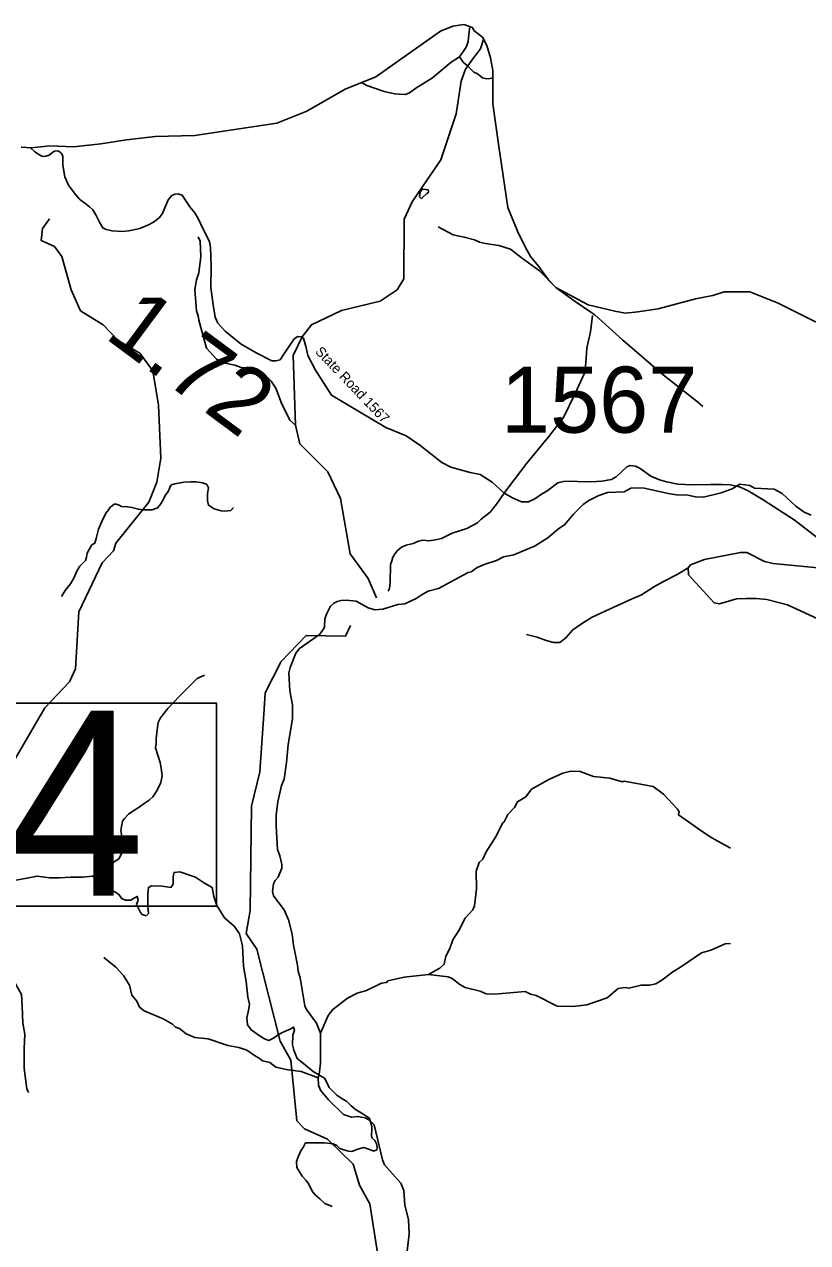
# Model space of a CAD drawing. Extents: x 1248224 to 1454986, y 825081 to 985870.
# Drawn here: x 1312944 to 1318874, y 953644 to 962868 of the extents above; entities that cross this region are included whole.
import ezdxf

# ---------------------------------------------------------------- set-up
doc = ezdxf.new("R2010")
doc.units = 0
for name, color, linetype in [('Exist Boundary Political CountyLine', 7, 'Continuous'), ('Exist Hydrographic Creek Single Shore', 7, 'Continuous'), ('Exist Hydrographic Misc Water Feature', 7, 'Continuous'), ('Exist Road Non-System Type 51', 7, 'Continuous'), ('Exist Road Secondary Mileage Hundredths English Label', 7, 'Continuous'), ('Exist Road Secondary Structure Standard Bridge Number Label', 7, 'Continuous'), ('Exist Road Secondary Type 41 Attributed', 7, 'Continuous'), ('Exist Road Secondary Type 51 Attributed', 7, 'Continuous'), ('Exist Road Secondary Type 51 Label', 7, 'Continuous'), ('Exist Road Secondary Type 51 Number Label', 7, 'Continuous')]:
    doc.layers.add(name, color=color, linetype=linetype)

msp = doc.modelspace()

# ---------------------------------------------------------------- linework, layer by layer
at = {"layer": 'Exist Boundary Political CountyLine'}
msp.add_lwpolyline([(1312919.7, 961937.8), (1312999, 961934.4), (1313136.2, 961948.2), (1313316.1, 961941.9), (1313521.8, 961962.7), (1313716.8, 961993.7), (1313933, 962019.9), (1314234.2, 962027.1), (1314855.9, 962121.1), (1315081.3, 962210.9), (1315373.7, 962376.4), (1315604.2, 962471.7), (1316093.6, 962816.2), (1316187.9, 962855.4), (1316272.2, 962868), (1316336.2, 962843.1), (1316347.3, 962822.2), (1316411.8, 962770.9), (1316444.9, 962708.3), (1316473.5, 962613.8), (1316491.4, 962519.1), (1316491.7, 962265.4), (1316535.8, 961944.1), (1316566.8, 961738.8), (1316604.2, 961480.7), (1316676.9, 961302.7), (1316732.3, 961187.8), (1316776.4, 961109.6), (1316836.1, 961037), (1316912.4, 960933.1), (1316966.6, 960876.2), (1317212.7, 960744.7), (1317414.6, 960696.6), (1317494.3, 960682.6), (1317589.3, 960690.2), (1317742, 960714.9), (1318025.9, 960790.3), (1318157.5, 960814.6), (1318241.5, 960843), (1318437.1, 960842.3), (1318650.5, 960757.5), (1319219.4, 960474.3)], dxfattribs=at)
at = {"layer": 'Exist Hydrographic Creek Single Shore'}
msp.add_lwpolyline([(1315625.5, 953519.2), (1315560.5, 953937.5), (1315480.5, 954080.3), (1315434.5, 954238.8), (1315238.5, 954426.6), (1315064.5, 954505.5), (1315007.5, 954565.7), (1314960.5, 955026.3), (1314880.4, 955169.1), (1314704.4, 955865.4), (1314624.4, 955985.1), (1314653.4, 956158.6), (1314663.4, 956949.6), (1314727.5, 957207.6), (1314758.3, 957682.5)], dxfattribs=at)
at = {"layer": 'Exist Hydrographic Misc Water Feature'}
for points in [[(1315611.2, 958526.9), (1315547.2, 958672.7), (1315410.1, 958859.3), (1315336.2, 959277.7), (1315241.2, 959479.9), (1315029.2, 959690.9), (1314996.1, 959833.6), (1314978.2, 960361.7), (1315048.1, 960501.5), (1315117.1, 960592), (1315345.1, 960702.4), (1315638.2, 960772), (1315765.2, 960858.1), (1315817.2, 960942.4), (1315819.1, 961392.1), (1315881.1, 961525.5), (1316096.1, 961842.9), (1316213.1, 962191.8), (1316252.1, 962438.9), (1316282.9, 962528.6), (1316339.7, 962607.1), (1316397.8, 962682), (1316421.3, 962752.9)], [(1315946.9, 961548.8), (1315952.9, 961551.1), (1315989.8, 961588.1), (1315999.9, 961593.7), (1316004.2, 961605.9), (1316000.4, 961615.8), (1315960.5, 961620.7), (1315939.9, 961597.3), (1315935.1, 961561.3), (1315946.9, 961548.8)], [(1313960.1, 959984.9), (1313916.1, 960245.1), (1313819.1, 960378.3), (1313655.1, 960473.6), (1313541.1, 960594.1), (1313368.1, 960699.3), (1313297.1, 960858.3), (1313227.1, 961109.3), (1313171.1, 961185.8), (1313072, 961230.5), (1313082.1, 961322.2), (1313134.1, 961396.6)], [(1314260.8, 961260.1), (1314276, 961227.7), (1314279.4, 961111.1), (1314264.4, 960985.8), (1314247.2, 960933.6), (1314233.4, 960860), (1314247.7, 960698.1), (1314260.9, 960661.7), (1314264.1, 960629.6), (1314323.2, 960417.5), (1314399.3, 960334), (1314450.7, 960304.9), (1314538.4, 960286.8), (1314585.9, 960269.5), (1314677.9, 960265.2), (1314709.7, 960256.2), (1314741.4, 960235.9), (1314811.8, 960166.4), (1314848.5, 960113.1), (1314889.9, 959999.9), (1314953, 959870.5), (1314996.1, 959833.6)], [(1312794.1, 957168.5), (1313098.1, 957694.2), (1313286.1, 957890.7), (1313330.1, 957988.4), (1313357.2, 958421.1), (1313532.2, 958791.9), (1313618.1, 958882.1), (1313636.1, 958940.8), (1313885.2, 959251), (1313947.1, 959400.8), (1313976.1, 959584.1), (1313960.1, 959984.9)], [(1318901.2, 959152), (1318847.6, 959173.7), (1318784.7, 959219.3), (1318680.8, 959315.8), (1318621.6, 959348.9), (1318471.7, 959356.9), (1318436.1, 959377.3), (1318360.3, 959387), (1318303.5, 959352), (1318218.6, 959320.1), (1318085.7, 959287.5), (1318025.8, 959291.1), (1317966.1, 959304.6), (1317882, 959306.3), (1317818.2, 959315.8), (1317627.1, 959358.2), (1317534.9, 959356), (1317486.2, 959327.4), (1317358.1, 959322.5), (1317293.5, 959300), (1317216.5, 959263.8), (1317175.8, 959232.6), (1317102, 959158.6), (1317034.2, 959077.9), (1316989.5, 959050.8), (1316907.7, 958980.3), (1316810.2, 958920.6), (1316650.6, 958850.8), (1316572.1, 958835.9), (1316517.5, 958809.2), (1316432.8, 958781.3), (1316372, 958754.6), (1316327.3, 958723.6), (1316303.1, 958716.6), (1316078.2, 958595.5), (1316001.7, 958575.7), (1315955, 958550.4), (1315910.3, 958521.8), (1315823.3, 958481.6), (1315771.1, 958474.5), (1315658.3, 958441.4), (1315596, 958434.6), (1315590.2, 958437.1)], [(1315590.2, 958437.1), (1315546.4, 958450.2), (1315455.5, 958499.7), (1315379.6, 958509.4), (1315343.6, 958506.8), (1315311.3, 958499.4), (1315287, 958485.8), (1315262.5, 958462.5), (1315233.2, 958407.3), (1315218.2, 958367.4), (1315216.9, 958307.5), (1315208.4, 958287.9), (1315179.4, 958248.4), (1315026.8, 958141.4), (1314998, 958106.7), (1314955.4, 957997.6), (1314946.5, 957957.5), (1314953.3, 957821.1), (1314974.9, 957716.5), (1314974.4, 957610.7), (1314941.9, 957415.1), (1314928.7, 957279.2), (1314909.7, 957153.9), (1314890.6, 957105.9), (1314863.8, 956982.5), (1314851.4, 956882.6), (1314849.4, 956796.5), (1314859.3, 956620.7), (1314878.2, 956571.9), (1314892.7, 956507.6), (1314892.1, 956479.7), (1314866.4, 956412), (1314843.9, 956387), (1314831.3, 956361.1), (1314821.9, 956302.9), (1314829.1, 956270.7), (1314910.7, 956164.9), (1314942.9, 956087.9), (1314972.5, 955979.1), (1314982.5, 955895.1), (1315013.1, 955745.9), (1315016, 955698.2), (1315030.8, 955649.5), (1315067.9, 955437.1), (1315079.4, 955408.9), (1315155, 955306.5), (1315185.2, 955229.5)], [(1314758.3, 957682.5), (1314766.4, 957807.6), (1314888.4, 958044.8), (1315076.5, 958241.3), (1315376.5, 958235.3), (1315412.4, 958316.6)], [(1318290.1, 956630.7), (1318149.8, 956709.9), (1318090.7, 956747.1), (1317897.6, 956882.3), (1317900.3, 956906.1), (1317888.7, 956926), (1317783.2, 957040.5), (1317704.6, 957098.7), (1317485.3, 957137.6), (1317469.2, 957133.8), (1317375.8, 957160.4), (1317252, 957173.5), (1317152.8, 957211.6), (1317080.7, 957213.1), (1317020.3, 957198.6), (1316915.1, 957151.5), (1316783.4, 957076.2), (1316740, 957018.8), (1316677.2, 956982.3), (1316656, 956939.2), (1316604.8, 956886.1), (1316575.5, 956830.8), (1316563.3, 956818.7), (1316516.8, 956720.4), (1316440.1, 956603.8), (1316414.8, 956548.4), (1316386.2, 956521.1), (1316364.7, 956457.5), (1316367.5, 956322.8), (1316352.6, 956195.1), (1316339.7, 956163.4), (1316280.3, 956101.4), (1316234, 956007.9), (1316188.4, 955937.4), (1316164.8, 955869.8), (1316135.4, 955812), (1316122.1, 955752.5), (1316089.3, 955721.1), (1316004.2, 955675.2)], [(1318289.3, 955908.4), (1318249.2, 955905.1), (1318141.9, 955857.3), (1318069.5, 955839), (1317910.9, 955728.9), (1317854.1, 955693.9), (1317770.5, 955630), (1317725.8, 955602.9), (1317677.5, 955592.4), (1317613.4, 955593.7), (1317520.8, 955570.1), (1317493, 955574.8), (1317440.8, 955567.6), (1317355.1, 955497.9), (1317201.7, 955443.6), (1317097.3, 955431.7), (1316977.4, 955434), (1316819.1, 955516.1), (1316775.2, 955525.2), (1316735.7, 955546.4), (1316503.1, 955525.7), (1316439.1, 955526.9), (1316395.4, 955548.3), (1316280.1, 955574.5), (1316240.5, 955597.4), (1316183.6, 955642.9), (1316151.8, 955655.8), (1316004.2, 955675.2)], [(1313545.4, 955804), (1313635.6, 955728.4), (1313694.3, 955667.3), (1313738.7, 955594.2), (1313756.8, 955517.5), (1313795.9, 955472.4), (1313814.8, 955427.7), (1313850.2, 955399.1), (1313994.9, 955339.6), (1314065.9, 955297.9), (1314089.4, 955275.3), (1314119.2, 955264.9), (1314168.3, 955225.3), (1314235.7, 955196.1), (1314335.6, 955185.8), (1314484.5, 955136.1), (1314568.2, 955122), (1314627.8, 955101.1), (1314686.9, 955059.8), (1314722.4, 955040.1), (1314746, 955020), (1314801.8, 955006.6), (1314849, 954973.6), (1314940.5, 954951.2), (1315040.4, 954939.4), (1315167.4, 954891.8)], [(1316004.2, 955675.2), (1315819.5, 955653.4), (1315696.8, 955626.4), (1315684.5, 955614.3), (1315648.3, 955607.6), (1315535, 955554.1), (1315462.4, 955533.4), (1315389.6, 955495.4), (1315279.4, 955408.2), (1315244.4, 955364.6), (1315185.2, 955229.5)], [(1315185.2, 955229.5), (1315185.9, 955003.8), (1315176, 954916.2), (1315167.4, 954891.8)], [(1315167.4, 954891.8), (1315172.1, 954835.8), (1315187.1, 954799.4), (1315245.5, 954726), (1315361, 954615.4), (1315420.5, 954593.6), (1315468.8, 954599.3), (1315524.6, 954589.9), (1315560.1, 954568.7), (1315591.3, 954536), (1315655.3, 954270.5), (1315670.5, 954234.1), (1315793.4, 954095.3), (1315816, 954038.2), (1315825.4, 953929.8), (1315852.8, 953817.6), (1315858.4, 953710.8), (1315841.3, 953579.8)]]:
    msp.add_lwpolyline(points, dxfattribs=at)
at = {"layer": 'Exist Road Non-System Type 51'}
for points in [[(1316237.3, 962623.4), (1316274, 962672), (1316287.7, 962695.6), (1316303.4, 962738.7), (1316309.3, 962791.7), (1316315.7, 962851.1)], [(1315497.2, 962427.4), (1315537.4, 962405.6), (1315668.7, 962360.5), (1315747.2, 962342.8), (1315782.4, 962338.9), (1315829.5, 962337), (1315860.9, 962350.7), (1315907.9, 962384), (1316033.4, 962462.5), (1316174.5, 962582.2), (1316237.3, 962623.4)], [(1316237.3, 962623.4), (1316266.2, 962581.8), (1316301.5, 962550.4), (1316346.6, 962507.2), (1316374, 962493.5), (1316413.2, 962464.1), (1316444.6, 962456.2), (1316470.1, 962458.2), (1316491.5, 962463.8)], [(1316078.1, 961334.8), (1316189.6, 961273.9), (1316274.1, 961257), (1316352.6, 961237.8), (1316388.9, 961219.8), (1316436.4, 961207.7), (1316537.4, 961192.7), (1316623.4, 961166.9), (1316705.1, 961102.4), (1316844.8, 961001.4), (1316966.6, 960876.2), (1317113.4, 960769.3), (1317231.6, 960689.8), (1317263.8, 960668.3), (1317263.8, 960668.3)], [(1317245.6, 960664.3), (1317230.3, 960538.9), (1317202.8, 960416.6), (1317193.7, 960303.5), (1317184.5, 960227), (1317114.2, 960074.1), (1317025.6, 959890.7), (1316915.6, 959746.9), (1316747.6, 959545.1), (1316604, 959355.6), (1316575.9, 959318.2)], [(1317263.8, 960668.3), (1317474.4, 960477), (1317779.6, 960214.8), (1318039.6, 960010.7), (1318079.5, 959973.9)], [(1313225.7, 958536.8), (1313253.1, 958581.9), (1313292.3, 958632.9), (1313319.8, 958680), (1313339.4, 958723.2), (1313364.9, 958766.3), (1313388.4, 958789.9), (1313408, 958807.5), (1313413.9, 958835), (1313419.8, 958864.4), (1313435.5, 958891.9), (1313455.1, 958927.2), (1313478.6, 958940.9), (1313488.4, 958974.3), (1313504.1, 959046.9), (1313533.5, 959109.7), (1313560.9, 959166.6), (1313582.5, 959196), (1313594.3, 959211.7), (1313609.9, 959223.4), (1313623.5, 959234.4), (1313639.2, 959236.4), (1313660.7, 959226.6), (1313678.4, 959218.7), (1313725.4, 959214.8), (1313758.8, 959210.9), (1313807.8, 959197.2), (1313847, 959191.3), (1313911.7, 959191.3), (1313952.9, 959207), (1313978.3, 959238.4), (1313999.9, 959277.6), (1314011.7, 959307), (1314027.4, 959322.7), (1314039.1, 959346.3), (1314047, 959369.8), (1314058.7, 959381.6), (1314084.2, 959389.4), (1314150.9, 959401.2), (1314203.8, 959405.1), (1314241.1, 959405.1), (1314294, 959397.3), (1314325.4, 959383.5), (1314337.1, 959358), (1314329.3, 959314.9), (1314329.3, 959259.9), (1314337.1, 959226.6), (1314382.2, 959201.1), (1314435.1, 959185.4), (1314460.6, 959183.4), (1314507.7, 959187.3), (1314526.2, 959209)], [(1316575.9, 959318.2), (1316518.6, 959234.4), (1316469.6, 959175.6), (1316402.9, 959120.6), (1316373.5, 959093.2), (1316293.1, 959050), (1316183.3, 959016.6), (1316102.9, 958975.4), (1316055.9, 958965.6), (1316008.8, 958957.8), (1315959.8, 958961.7), (1315928.5, 958955.8), (1315887.3, 958938.2), (1315834.4, 958924.4), (1315799.1, 958908.7), (1315769.7, 958883.2), (1315752.3, 958862.3), (1315734.7, 958834.9), (1315726.9, 958807.4), (1315717, 958778), (1315715.1, 958736.8), (1315713.1, 958681.9), (1315713.1, 958652.4), (1315711.2, 958617.1), (1315709.2, 958597.5), (1315697.4, 958575.9)], [(1319608.5, 958609.2), (1319563.9, 958609.2), (1319448.6, 958630.8), (1319271.5, 958696.1), (1319080.4, 958731.1), (1318926.6, 958756.7), (1318611.9, 958787), (1318546.7, 958801), (1318413.8, 958868.7), (1318364.9, 958868.7), (1318094.5, 958817.4), (1317988.5, 958775.7), (1317969.8, 958752.3), (1317972.2, 958701), (1318165.6, 958488.8), (1318207.5, 958479.5), (1318335.7, 958519.1), (1318408, 958521.4), (1318487.2, 958521.4), (1318564.1, 958514.5)], [(1317969.8, 958752.3), (1317885.3, 958702.4), (1317783.2, 958649.8), (1317715.2, 958612.6), (1317616.2, 958547.6), (1317545, 958519.7), (1317405.8, 958454.7), (1317241.8, 958380.4), (1317170.7, 958334), (1317096.4, 958284.4), (1317043.8, 958222.5), (1316997.4, 958188.4), (1316951, 958188.4), (1316895.3, 958203.9), (1316827.2, 958228.7), (1316746.8, 958247.3)], [(1318564.1, 958514.5), (1318720.7, 958473.3), (1318955.8, 958364.9), (1319156.9, 958203.9)], [(1314307.1, 957941), (1314252.7, 957914.4), (1314119.4, 957781), (1314031.2, 957688.8), (1313974.3, 957618.2), (1313956.7, 957582.9), (1313952.8, 957545.6), (1313946.9, 957504.4), (1313943, 957461.2), (1313941, 957424), (1313937.1, 957390.6), (1313972.4, 957278.8), (1313980.2, 957237.6), (1313986.1, 957177.5), (1313976.3, 957128.5), (1313946.9, 957063.7), (1313917.5, 957018.6), (1313888.1, 956995.1), (1313850.8, 956969.6), (1313813.6, 956942.1), (1313764.6, 956910.7), (1313731.2, 956889.1), (1313701.8, 956855.8), (1313686.1, 956834.2), (1313678.3, 956795), (1313674.4, 956765.5), (1313686.3, 956692.2), (1313690.2, 956676.5), (1313698, 956625.4), (1313680.4, 956590.1), (1313660.8, 956552.9), (1313621.6, 956525.4), (1313592.2, 956499.9), (1313551, 956468.5), (1313531.4, 956450.8), (1313488.3, 956427.3), (1313458.9, 956417.5)], [(1313794.1, 956204.4), (1313806.2, 956180.1), (1313822.4, 956143.6), (1313834.6, 956127.4), (1313867, 956119.3), (1313883.2, 956135.5), (1313879.1, 956188.2), (1313879.1, 956285.5), (1313883.2, 956334.1), (1313907.5, 956346.3), (1313988.5, 956342.2), (1314053.3, 956334.1), (1314069.5, 956358.4), (1314069.5, 956415.2), (1314077.6, 956447.6), (1314122.2, 956451.7), (1314239.6, 956411.1), (1314308.5, 956366.5), (1314365.2, 956334.1), (1314377.4, 956265.2), (1314401.7, 956196.3), (1314458.4, 956103.1), (1314535.3, 956038.2), (1314571.8, 955981.5), (1314596.1, 955892.3), (1314604.2, 955738.3), (1314624.4, 955620.7), (1314636.6, 955503.2), (1314648.7, 955450.5), (1314640.6, 955401.8), (1314628.5, 955345.1), (1314632.5, 955292.4), (1314660.9, 955255.9), (1314729.7, 955207.3), (1314762.1, 955187), (1314794.6, 955174.8), (1314831, 955191.1), (1314867.5, 955219.4), (1314908, 955239.7), (1314960.6, 955264), (1314980.9, 955276.2), (1314989, 955251.9), (1314976.8, 955215.4), (1314972.8, 955142.4), (1314984.9, 955101.9), (1315009.2, 955037), (1315057.8, 955000.5), (1315130.7, 954939.7), (1315215.6, 954889)], [(1313458.9, 956417.5), (1313385, 956411.1), (1313295.9, 956411.1), (1313206.8, 956407.1), (1313133.9, 956407.1), (1313040.7, 956419.2), (1312963.7, 956403), (1312866.5, 956386.8), (1312805.8, 956358.4), (1312773.4, 956301.7), (1312745, 956224.7), (1312732.9, 956111.2), (1312749.1, 956022), (1312745, 955912.6), (1312769.3, 955782.9), (1312854.4, 955645), (1312923.2, 955523.4), (1312927.3, 955434.3), (1312931.3, 955304.6), (1312947.5, 955223.5), (1312943.5, 955114), (1312943.5, 954961.7), (1312963.8, 954807.7), (1312974.4, 954780.3)], [(1313458.9, 956417.5), (1313486.2, 956399), (1313506.5, 956374.7), (1313571.3, 956334.1), (1313611.8, 956309.8), (1313656.4, 956281.4), (1313680.7, 956249), (1313709, 956236.8), (1313749.5, 956236.8), (1313769.8, 956249), (1313798.1, 956265.2), (1313806.2, 956236.8), (1313794.1, 956204.4)], [(1315215.6, 954889), (1315233, 954856.6), (1315252, 954818.2), (1315273.6, 954795.6), (1315310.7, 954760.8), (1315350.1, 954731.8), (1315383.8, 954715.1), (1315419, 954680.2), (1315450.4, 954651.3), (1315493.7, 954626.4), (1315523.3, 954605.6), (1315541.2, 954597.3), (1315556.7, 954582.9), (1315568.1, 954550.7), (1315573.5, 954522.4), (1315574.7, 954494.3), (1315572.1, 954460.4), (1315573.4, 954438.3), (1315597, 954417.8), (1315610.3, 954391.5), (1315615.8, 954367.4), (1315611.4, 954345.5), (1315595.3, 954339.8), (1315581.2, 954338.1), (1315543.5, 954355.1), (1315511.7, 954363.7), (1315467.4, 954352.8), (1315422.8, 954333.9), (1315396.9, 954336.4), (1315369.2, 954345.1), (1315333.4, 954357.9), (1315309.9, 954380.6), (1315282.1, 954393.1), (1315216.2, 954400.6), (1315156.2, 954400), (1315096.1, 954399.5), (1315072.1, 954399.9)], [(1315273.2, 953917), (1315219.6, 953940.3), (1315180.5, 953975.3), (1315145.1, 954006), (1315123.6, 954034.7), (1315096.9, 954087.2), (1315077.6, 954115.6), (1315048.3, 954148.4), (1315027.1, 954178.9), (1315005.7, 954213.3), (1315004.8, 954257.6), (1315017.7, 954293.2), (1315036.7, 954338.8), (1315057.5, 954368.4), (1315070, 954394.2), (1315072.1, 954399.9)]]:
    msp.add_lwpolyline(points, dxfattribs=at)
at = {"layer": 'Exist Road Secondary Structure Standard Bridge Number Label'}
msp.add_lwpolyline([(1310683.1, 957728.3), (1314399, 957728.3), (1314399, 956191.9), (1310683.1, 956191.9)], close=True, dxfattribs=at)
at = {"layer": 'Exist Road Secondary Type 41 Attributed'}
msp.add_lwpolyline([(1312987.6, 961934.9), (1313023.8, 961903.3), (1313058.7, 961880.1), (1313075.9, 961870.9), (1313091.5, 961867.4), (1313106.9, 961869.1), (1313130.5, 961877.8), (1313159.6, 961899.1), (1313172.9, 961907.6), (1313192.1, 961909.2), (1313203.2, 961907.4), (1313214.5, 961901.4), (1313223.5, 961892.4), (1313231.2, 961881.5), (1313234.7, 961868.8), (1313235.8, 961802.6), (1313249.3, 961714), (1313278.4, 961651.2), (1313323.3, 961590.6), (1313359.9, 961546.5), (1313377.7, 961533.1), (1313399.7, 961517.3)], dxfattribs=at)
at = {"layer": 'Exist Road Secondary Type 51 Attributed'}
msp.add_lwpolyline([(1313399.7, 961517.3), (1313438.2, 961487.7), (1313461.6, 961462.9), (1313484.9, 961426.3), (1313512.7, 961370.8), (1313538.9, 961327), (1313563.7, 961313.9), (1313607.5, 961303.6), (1313682, 961299.3), (1313736, 961305.1), (1313819.1, 961322.6), (1313883.4, 961350.4), (1313921.3, 961370.8), (1313963.6, 961403), (1313989.9, 961436.6), (1314033.7, 961540.3), (1314061.4, 961572.4), (1314083.3, 961582.6), (1314106.6, 961584.1), (1314138.7, 961573.9), (1314170.9, 961524.2), (1314197.1, 961487.7), (1314235.1, 961440.9), (1314263.4, 961392.4), (1314280.3, 961354.8), (1314344.5, 961221.9), (1314352.8, 961177.4), (1314357.2, 961038.6), (1314355.7, 960873.6), (1314376.2, 960730.4), (1314389.2, 960650.8), (1314409.6, 960605.6), (1314465.1, 960544.2), (1314586.2, 960447.8), (1314698.6, 960382.1), (1314816.4, 960321.1), (1314848.5, 960319.6), (1314880.6, 960326.9), (1314914.2, 960379.5), (1314985.7, 960486.2), (1315013.5, 960505.1), (1315042.6, 960502.2), (1315057.2, 960489.1), (1315076.2, 960432.1), (1315090.4, 960359.6), (1315148.8, 960250), (1315269.9, 960061.6), (1315388.9, 959989.1), (1315680.8, 959816.8), (1315835, 959752.9), (1315937.1, 959682.8), (1316104.9, 959549.8), (1316172.1, 959514.8), (1316319.5, 959473.9), (1316395.4, 959460.7), (1316485.8, 959402.3), (1316540.9, 959351.8), (1316575.9, 959318.2), (1316640.1, 959283.2), (1316708.7, 959254), (1316761.3, 959252.5), (1316809.4, 959275.9), (1316866.3, 959316.8), (1316899.9, 959334.3), (1316983.1, 959397.1), (1317036.4, 959409.8), (1317132.7, 959406.9), (1317234.8, 959405.4), (1317315.1, 959408.4), (1317388.1, 959423), (1317424.6, 959443.4), (1317506.3, 959517.9), (1317530.6, 959528), (1317571.4, 959523.7), (1317606.5, 959504.7), (1317688.2, 959446.2), (1317753.8, 959418.5), (1317804.9, 959405.3), (1317892.5, 959386.4), (1318003.4, 959380.5), (1318139.1, 959384.9), (1318225.8, 959383.5), (1318287.1, 959382.1), (1318358.6, 959367.5), (1318424.3, 959336.8), (1318538.1, 959267.1), (1318773, 959116.6), (1318948.1, 958980.8)], dxfattribs=at)

# ---------------------------------------------------------------- texts
at = {"layer": 'Exist Road Secondary Mileage Hundredths English Label'}
msp.add_text('1.72', height=500, rotation=323.44139, dxfattribs=at).set_placement((1313542, 960500.8))
at = {"layer": 'Exist Road Secondary Structure Standard Bridge Number Label'}
msp.add_text('644', height=1400, dxfattribs=at).set_placement((1310733.3, 956271))
at = {"layer": 'Exist Road Secondary Type 51 Label'}
msp.add_text('State Road 1567', height=75, rotation=313.68316, dxfattribs=at).set_placement((1315140.9, 960385.8))
at = {"layer": 'Exist Road Secondary Type 51 Number Label'}
msp.add_text('1567', height=500, dxfattribs=at).set_placement((1316551.9, 959776.6))

doc.saveas('drawing.dxf')
